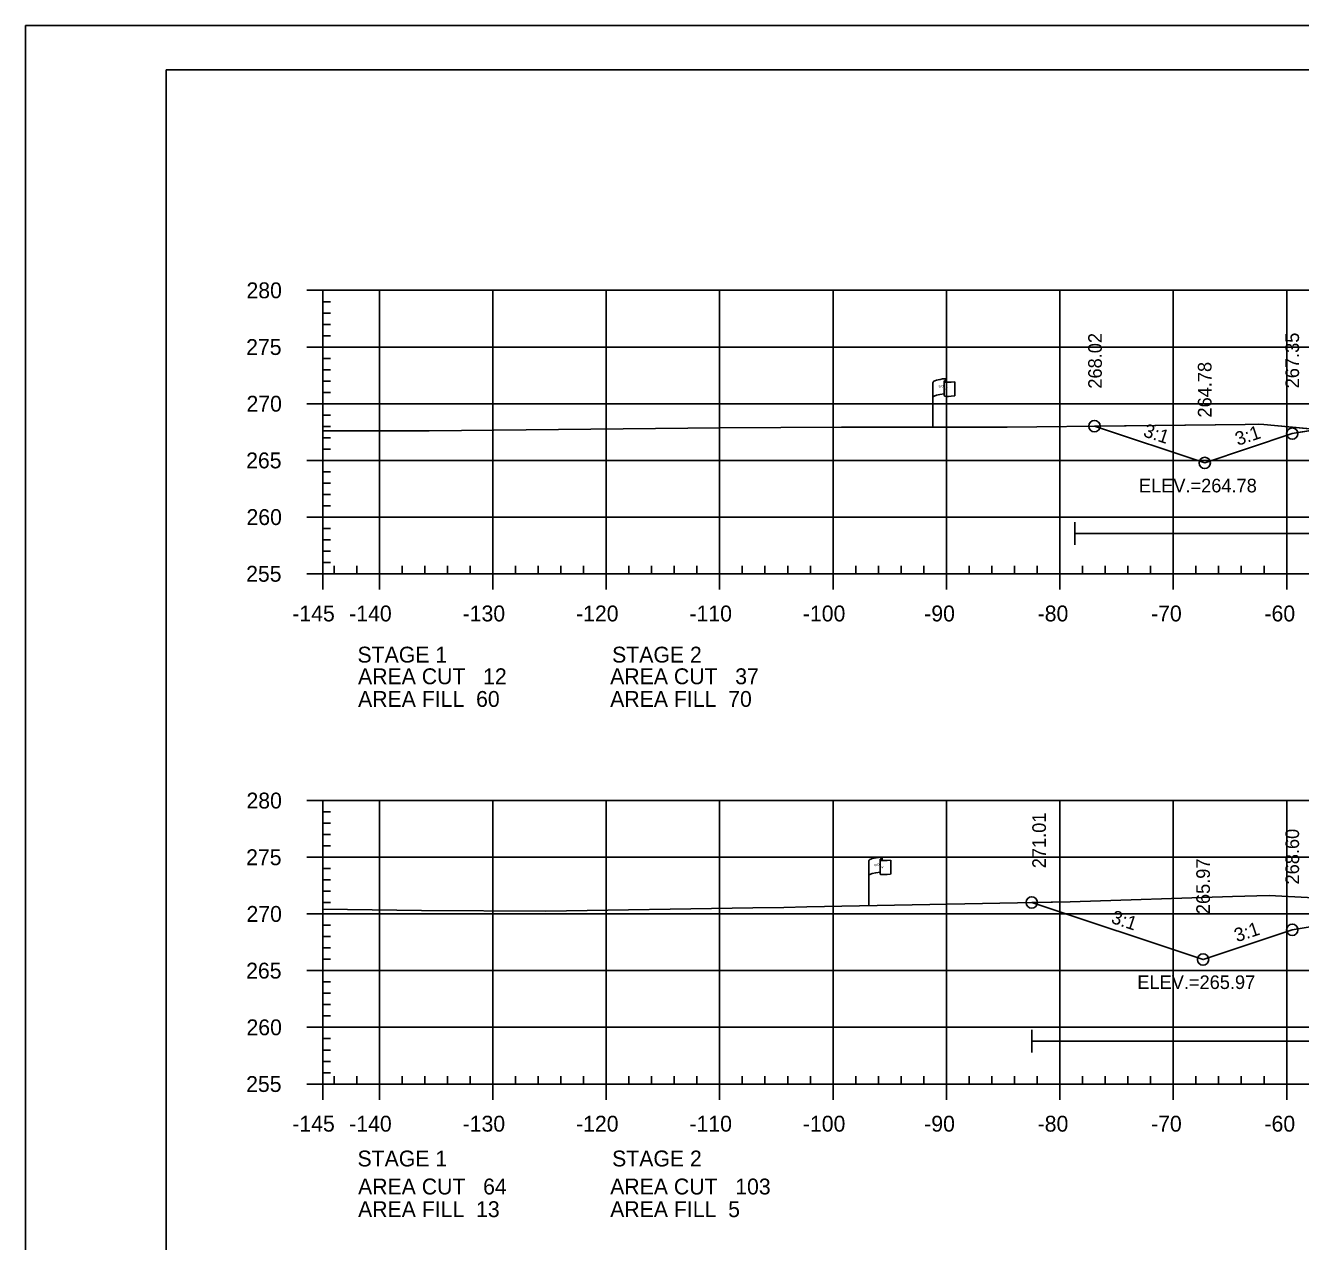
# Model space of a CAD drawing. Extents: x 1365647 to 1367999, y 387113 to 400173.
# Drawn here: x 1365723.7 to 1365836.1, y 388972.2 to 389079.4 of the extents above; entities that cross this region are included whole.
import ezdxf

# ---------------------------------------------------------------- set-up
doc = ezdxf.new("R2010")
doc.units = 0
for name, color, linetype in [('E_Existing ROW', 7, 'Continuous'), ('R_Axis', 7, 'Continuous'), ('R_Axis Annot', 7, 'Continuous'), ('R_Border', 7, 'Continuous'), ('R_Border Notes', 7, 'Continuous'), ('R_Contours', 7, 'Continuous'), ('R_Exist Surface', 7, 'Continuous'), ('R_Fin Surface', 7, 'Continuous'), ('R_Fin Surface Annot', 7, 'Continuous'), ('R_Grid', 7, 'Continuous'), ('R_No Plot', 7, 'Continuous'), ('R_Proposed Const Limits', 7, 'Continuous'), ('R_Water', 7, 'Continuous')]:
    doc.layers.add(name, color=color, linetype=linetype)

msp = doc.modelspace()

# ---------------------------------------------------------------- linework, layer by layer
at = {"layer": 'E_Existing ROW'}
for p, q in [((1365803.7, 389044.01), (1365803.7, 389047.96)), ((1365804.7, 389048.05), (1365804.7, 389048.04)), ((1365804.7, 389048.04), (1365804.7, 389046.81)), ((1365804.87, 389048.21), (1365804.87, 389047.97)), ((1365805.64, 389048.01), (1365805.64, 389046.77)), ((1365799.04, 389005.86), (1365799.04, 389005.85)), ((1365799.04, 389005.85), (1365799.04, 389004.62)), ((1365799.21, 389006.02), (1365799.21, 389005.78)), ((1365799.98, 389005.82), (1365799.98, 389004.58)), ((1365798.04, 389001.82), (1365798.04, 389005.77))]:
    msp.add_line(p, q, dxfattribs=at)
for centre, radius, start, end in [((1365804.78, 389048.05), 0.078, 88.6458, 274.2828), ((1365804.79, 389048.21), 0.0783, 263.0712, 93.9564), ((1365804.78, 389046.81), 0.0783, 180, 273.9564), ((1365799.12, 389005.86), 0.078, 88.6458, 274.2828), ((1365799.13, 389006.02), 0.0783, 263.0712, 93.9564), ((1365799.12, 389004.62), 0.0783, 180, 273.9564)]:
    msp.add_arc(centre, radius, start, end, dxfattribs=at)
for centre, major_axis, ratio, start_param, end_param in [((1365805.29, 389048), (-1.58, -0.04), 0.19887, 5.030368, 6.283185), ((1365805.99, 389048.12), (-1.23, -0.13), 0.052933, 0.159456, 1.268315), ((1365805.28, 389046.68), (-1.58, -0.04), 0.19887, 5.083035, 6.194897), ((1365805.99, 389046.87), (-1.23, -0.13), 0.052933, 0.159456, 1.268315), ((1365799.63, 389005.81), (-1.58, -0.04), 0.19887, 5.030368, 6.283185), ((1365800.33, 389005.93), (-1.23, -0.13), 0.052933, 0.159456, 1.268315), ((1365799.62, 389004.49), (-1.58, -0.04), 0.19887, 5.083035, 6.194897), ((1365800.33, 389004.69), (-1.23, -0.13), 0.052933, 0.159456, 1.268315)]:
    msp.add_ellipse(centre, major_axis=major_axis, ratio=ratio, start_param=start_param, end_param=end_param, dxfattribs=at)
at = {"layer": 'R_Axis'}
for p, q in [((1365748.49, 389056.08), (1365749.89, 389056.08)), ((1365749.89, 389031.08), (1365749.89, 389056.08)), ((1365749.89, 389055.08), (1365750.59, 389055.08)), ((1365749.89, 389054.08), (1365750.59, 389054.08)), ((1365749.89, 389053.08), (1365750.59, 389053.08)), ((1365749.89, 389052.08), (1365750.59, 389052.08)), ((1365748.49, 389051.08), (1365749.89, 389051.08)), ((1365749.89, 389050.08), (1365750.59, 389050.08)), ((1365749.89, 389049.08), (1365750.59, 389049.08)), ((1365749.89, 389048.08), (1365750.59, 389048.08)), ((1365749.89, 389047.08), (1365750.59, 389047.08)), ((1365748.49, 389046.08), (1365749.89, 389046.08)), ((1365749.89, 389045.08), (1365750.59, 389045.08)), ((1365749.89, 389044.08), (1365750.59, 389044.08)), ((1365749.89, 389043.08), (1365750.59, 389043.08)), ((1365749.89, 389042.08), (1365750.59, 389042.08)), ((1365748.49, 389041.08), (1365749.89, 389041.08)), ((1365749.89, 389040.08), (1365750.59, 389040.08)), ((1365749.89, 389039.08), (1365750.59, 389039.08)), ((1365749.89, 389038.08), (1365750.59, 389038.08)), ((1365749.89, 389037.08), (1365750.59, 389037.08)), ((1365748.49, 389036.08), (1365749.89, 389036.08)), ((1365749.89, 389035.08), (1365750.59, 389035.08)), ((1365749.89, 389034.08), (1365750.59, 389034.08)), ((1365749.89, 389033.08), (1365750.59, 389033.08)), ((1365749.89, 389032.08), (1365750.59, 389032.08)), ((1365749.89, 389031.08), (1365749.89, 389031.78)), ((1365750.89, 389031.08), (1365750.89, 389031.78)), ((1365752.89, 389031.08), (1365752.89, 389031.78)), ((1365756.89, 389031.08), (1365756.89, 389031.78)), ((1365758.89, 389031.08), (1365758.89, 389031.78)), ((1365760.89, 389031.08), (1365760.89, 389031.78)), ((1365762.89, 389031.08), (1365762.89, 389031.78)), ((1365766.89, 389031.08), (1365766.89, 389031.78)), ((1365768.89, 389031.08), (1365768.89, 389031.78)), ((1365770.89, 389031.08), (1365770.89, 389031.78)), ((1365772.89, 389031.08), (1365772.89, 389031.78)), ((1365776.89, 389031.08), (1365776.89, 389031.78)), ((1365778.89, 389031.08), (1365778.89, 389031.78)), ((1365780.89, 389031.08), (1365780.89, 389031.78)), ((1365782.89, 389031.08), (1365782.89, 389031.78)), ((1365786.89, 389031.08), (1365786.89, 389031.78)), ((1365788.89, 389031.08), (1365788.89, 389031.78)), ((1365790.89, 389031.08), (1365790.89, 389031.78)), ((1365792.89, 389031.08), (1365792.89, 389031.78)), ((1365796.89, 389031.08), (1365796.89, 389031.78)), ((1365798.89, 389031.08), (1365798.89, 389031.78)), ((1365800.89, 389031.08), (1365800.89, 389031.78)), ((1365802.89, 389031.08), (1365802.89, 389031.78)), ((1365806.89, 389031.08), (1365806.89, 389031.78)), ((1365808.89, 389031.08), (1365808.89, 389031.78)), ((1365810.89, 389031.08), (1365810.89, 389031.78)), ((1365812.89, 389031.08), (1365812.89, 389031.78)), ((1365816.89, 389031.08), (1365816.89, 389031.78)), ((1365818.89, 389031.08), (1365818.89, 389031.78)), ((1365820.89, 389031.08), (1365820.89, 389031.78)), ((1365822.89, 389031.08), (1365822.89, 389031.78)), ((1365826.89, 389031.08), (1365826.89, 389031.78)), ((1365828.89, 389031.08), (1365828.89, 389031.78)), ((1365830.89, 389031.08), (1365830.89, 389031.78)), ((1365832.89, 389031.08), (1365832.89, 389031.78)), ((1365748.49, 389031.08), (1365749.89, 389031.08)), ((1365749.89, 389031.08), (1366039.89, 389031.08)), ((1365749.89, 389029.68), (1365749.89, 389031.08)), ((1365754.89, 389029.68), (1365754.89, 389031.08)), ((1365764.89, 389029.68), (1365764.89, 389031.08)), ((1365774.89, 389029.68), (1365774.89, 389031.08)), ((1365784.89, 389029.68), (1365784.89, 389031.08)), ((1365794.89, 389029.68), (1365794.89, 389031.08)), ((1365804.89, 389029.68), (1365804.89, 389031.08)), ((1365814.89, 389029.68), (1365814.89, 389031.08)), ((1365824.89, 389029.68), (1365824.89, 389031.08)), ((1365834.89, 389029.68), (1365834.89, 389031.08)), ((1365748.49, 389011.08), (1365749.89, 389011.08)), ((1365749.89, 388986.08), (1365749.89, 389011.08)), ((1365749.89, 389010.08), (1365750.59, 389010.08)), ((1365749.89, 389009.08), (1365750.59, 389009.08)), ((1365749.89, 389008.08), (1365750.59, 389008.08)), ((1365749.89, 389007.08), (1365750.59, 389007.08)), ((1365748.49, 389006.08), (1365749.89, 389006.08)), ((1365749.89, 389005.08), (1365750.59, 389005.08)), ((1365749.89, 389004.08), (1365750.59, 389004.08)), ((1365749.89, 389003.08), (1365750.59, 389003.08)), ((1365749.89, 389002.08), (1365750.59, 389002.08)), ((1365748.49, 389001.08), (1365749.89, 389001.08)), ((1365749.89, 389000.08), (1365750.59, 389000.08)), ((1365749.89, 388999.08), (1365750.59, 388999.08)), ((1365749.89, 388998.08), (1365750.59, 388998.08)), ((1365749.89, 388997.08), (1365750.59, 388997.08)), ((1365748.49, 388996.08), (1365749.89, 388996.08)), ((1365749.89, 388995.08), (1365750.59, 388995.08)), ((1365749.89, 388994.08), (1365750.59, 388994.08)), ((1365749.89, 388993.08), (1365750.59, 388993.08)), ((1365749.89, 388992.08), (1365750.59, 388992.08)), ((1365748.49, 388991.08), (1365749.89, 388991.08)), ((1365749.89, 388990.08), (1365750.59, 388990.08)), ((1365749.89, 388989.08), (1365750.59, 388989.08)), ((1365749.89, 388988.08), (1365750.59, 388988.08)), ((1365749.89, 388987.08), (1365750.59, 388987.08)), ((1365749.89, 388986.08), (1365749.89, 388986.78)), ((1365750.89, 388986.08), (1365750.89, 388986.78)), ((1365752.89, 388986.08), (1365752.89, 388986.78)), ((1365756.89, 388986.08), (1365756.89, 388986.78)), ((1365758.89, 388986.08), (1365758.89, 388986.78)), ((1365760.89, 388986.08), (1365760.89, 388986.78)), ((1365762.89, 388986.08), (1365762.89, 388986.78)), ((1365766.89, 388986.08), (1365766.89, 388986.78)), ((1365768.89, 388986.08), (1365768.89, 388986.78)), ((1365770.89, 388986.08), (1365770.89, 388986.78)), ((1365772.89, 388986.08), (1365772.89, 388986.78)), ((1365776.89, 388986.08), (1365776.89, 388986.78)), ((1365778.89, 388986.08), (1365778.89, 388986.78)), ((1365780.89, 388986.08), (1365780.89, 388986.78)), ((1365782.89, 388986.08), (1365782.89, 388986.78)), ((1365786.89, 388986.08), (1365786.89, 388986.78)), ((1365788.89, 388986.08), (1365788.89, 388986.78)), ((1365790.89, 388986.08), (1365790.89, 388986.78)), ((1365792.89, 388986.08), (1365792.89, 388986.78)), ((1365796.89, 388986.08), (1365796.89, 388986.78)), ((1365798.89, 388986.08), (1365798.89, 388986.78)), ((1365800.89, 388986.08), (1365800.89, 388986.78)), ((1365802.89, 388986.08), (1365802.89, 388986.78)), ((1365806.89, 388986.08), (1365806.89, 388986.78)), ((1365808.89, 388986.08), (1365808.89, 388986.78)), ((1365810.89, 388986.08), (1365810.89, 388986.78)), ((1365812.89, 388986.08), (1365812.89, 388986.78)), ((1365816.89, 388986.08), (1365816.89, 388986.78)), ((1365818.89, 388986.08), (1365818.89, 388986.78)), ((1365820.89, 388986.08), (1365820.89, 388986.78)), ((1365822.89, 388986.08), (1365822.89, 388986.78)), ((1365826.89, 388986.08), (1365826.89, 388986.78)), ((1365828.89, 388986.08), (1365828.89, 388986.78)), ((1365830.89, 388986.08), (1365830.89, 388986.78)), ((1365832.89, 388986.08), (1365832.89, 388986.78)), ((1365748.49, 388986.08), (1365749.89, 388986.08)), ((1365749.89, 388986.08), (1366039.89, 388986.08)), ((1365749.89, 388984.68), (1365749.89, 388986.08)), ((1365754.89, 388984.68), (1365754.89, 388986.08)), ((1365764.89, 388984.68), (1365764.89, 388986.08)), ((1365774.89, 388984.68), (1365774.89, 388986.08)), ((1365784.89, 388984.68), (1365784.89, 388986.08)), ((1365794.89, 388984.68), (1365794.89, 388986.08)), ((1365804.89, 388984.68), (1365804.89, 388986.08)), ((1365814.89, 388984.68), (1365814.89, 388986.08)), ((1365824.89, 388984.68), (1365824.89, 388986.08)), ((1365834.89, 388984.68), (1365834.89, 388986.08))]:
    msp.add_line(p, q, dxfattribs=at)
at = {"layer": 'R_Border'}
for p, q in [((1365736.09, 389075.54), (1366052.27, 389075.54)), ((1365736.09, 388870.08), (1365736.09, 389075.54))]:
    msp.add_line(p, q, dxfattribs=at)
at = {"layer": 'R_Contours'}
for points in [[(1365817.94, 389044.1), (1365831.22, 389044.26), (1365832.44, 389044.28), (1365832.87, 389044.24), (1365837.62, 389043.81), (1365835.38, 389043.44), (1365827.66, 389040.86)], [(1365812.41, 389002.09), (1365815.79, 389002.16), (1365830.1, 389002.61), (1365833.34, 389002.7), (1365836.73, 389002.54), (1365842.58, 389002.26), (1365847.19, 389001.96), (1365848.62, 389001.83), (1365848.26, 389001.82), (1365835.38, 388999.68), (1365827.52, 388997.06)]]:
    msp.add_lwpolyline(points, close=True, dxfattribs=at)
at = {"layer": 'R_Exist Surface'}
for points in [[(1365749.89, 389043.68), (1365757.81, 389043.69), (1365758.62, 389043.69), (1365759.27, 389043.69), (1365784.93, 389043.95), (1365795.65, 389044), (1365810.23, 389044.01), (1365831.22, 389044.26), (1365832.44, 389044.28), (1365832.87, 389044.24), (1365837.85, 389043.79)], [(1365749.89, 389001.51), (1365758.59, 389001.38), (1365769.56, 389001.33), (1365787.81, 389001.62), (1365790.55, 389001.66), (1365792.57, 389001.71), (1365815.79, 389002.16), (1365830.1, 389002.61), (1365833.34, 389002.7), (1365836.73, 389002.54)]]:
    msp.add_lwpolyline(points, dxfattribs=at)
at = {"layer": 'R_Fin Surface'}
for points in [[(1365817.94, 389044.1), (1365827.66, 389040.86), (1365835.38, 389043.44), (1365848.26, 389045.58), (1365857.38, 389047.1), (1365863.38, 389047.34), (1365865.38, 389047.38), (1365894.88, 389047.97), (1365924.38, 389047.38), (1365926.38, 389047.34), (1365932.38, 389047.1), (1365941.51, 389045.58), (1365954.38, 389043.44), (1365956.7, 389042.67), (1365961.07, 389044.12)], [(1365812.41, 389002.09), (1365827.52, 388997.06), (1365835.38, 388999.68), (1365848.26, 389001.82), (1365857.38, 389003.35), (1365863.38, 389003.59), (1365865.38, 389003.63), (1365894.88, 389004.22), (1365924.38, 389003.63), (1365926.38, 389003.59), (1365932.38, 389003.35), (1365941.51, 389001.82), (1365954.38, 388999.68), (1365955.49, 388999.31), (1365967.98, 389003.48)]]:
    msp.add_lwpolyline(points, dxfattribs=at)
at = {"layer": 'R_Grid'}
for p, q in [((1365749.89, 389056.08), (1366039.89, 389056.08)), ((1365749.89, 389031.08), (1365749.89, 389056.08)), ((1365754.89, 389031.08), (1365754.89, 389056.08)), ((1365764.89, 389031.08), (1365764.89, 389056.08)), ((1365774.89, 389031.08), (1365774.89, 389056.08)), ((1365784.89, 389031.08), (1365784.89, 389056.08)), ((1365794.89, 389031.08), (1365794.89, 389056.08)), ((1365804.89, 389031.08), (1365804.89, 389056.08)), ((1365814.89, 389031.08), (1365814.89, 389056.08)), ((1365824.89, 389031.08), (1365824.89, 389056.08)), ((1365834.89, 389031.08), (1365834.89, 389056.08)), ((1365749.89, 389051.08), (1366039.89, 389051.08)), ((1365749.89, 389046.08), (1366039.89, 389046.08)), ((1365749.89, 389041.08), (1366039.89, 389041.08)), ((1365749.89, 389036.08), (1366039.89, 389036.08)), ((1365749.89, 389031.08), (1366039.89, 389031.08)), ((1365749.89, 389011.08), (1366039.89, 389011.08)), ((1365749.89, 388986.08), (1365749.89, 389011.08)), ((1365754.89, 388986.08), (1365754.89, 389011.08)), ((1365764.89, 388986.08), (1365764.89, 389011.08)), ((1365774.89, 388986.08), (1365774.89, 389011.08)), ((1365784.89, 388986.08), (1365784.89, 389011.08)), ((1365794.89, 388986.08), (1365794.89, 389011.08)), ((1365804.89, 388986.08), (1365804.89, 389011.08)), ((1365814.89, 388986.08), (1365814.89, 389011.08)), ((1365824.89, 388986.08), (1365824.89, 389011.08)), ((1365834.89, 388986.08), (1365834.89, 389011.08)), ((1365749.89, 389006.08), (1366039.89, 389006.08)), ((1365749.89, 389001.08), (1366039.89, 389001.08)), ((1365749.89, 388996.08), (1366039.89, 388996.08)), ((1365749.89, 388991.08), (1366039.89, 388991.08)), ((1365749.89, 388986.08), (1366039.89, 388986.08))]:
    msp.add_line(p, q, dxfattribs=at)
at = {"layer": 'R_No Plot'}
msp.add_line((1365723.69, 389079.44), (1366057.03, 389079.44), dxfattribs=at)
msp.add_lwpolyline([(1365723.69, 389079.44), (1366057.03, 389079.44), (1366057.03, 388866.1), (1365723.69, 388866.1)], close=True, dxfattribs=at)
for centre in [(1365817.94, 389044.1), (1365817.94, 389044.1), (1365835.38, 389043.44), (1365835.38, 389043.44), (1365835.38, 389043.44), (1365835.38, 389043.44), (1365835.38, 389043.44), (1365827.66, 389040.86), (1365827.66, 389040.86), (1365812.41, 389002.09), (1365812.41, 389002.09), (1365835.38, 388999.68), (1365835.38, 388999.68), (1365835.38, 388999.68), (1365835.38, 388999.68), (1365835.38, 388999.68), (1365827.52, 388997.06), (1365827.52, 388997.06)]:
    msp.add_circle(centre, 0.5, dxfattribs=at)
at = {"layer": 'R_Proposed Const Limits'}
for points in [[(1365827.66, 389040.86), (1365817.94, 389044.1)], [(1365827.52, 388997.06), (1365812.41, 389002.09)]]:
    msp.add_lwpolyline(points, dxfattribs=at)
at = {"layer": 'R_Water'}
for p, q in [((1365816.21, 389033.62), (1365816.21, 389035.62)), ((1365816.21, 389034.62), (1365882.85, 389034.62)), ((1365812.41, 388988.86), (1365812.41, 388990.86)), ((1365812.41, 388989.86), (1365883.09, 388989.86))]:
    msp.add_line(p, q, dxfattribs=at)

# ---------------------------------------------------------------- texts
at = {"layer": 'E_Existing ROW'}
for s, height, rotation, p in [('R ', 0.2, 9.9884, (1365804.22, 389047.46)), (' O', 0.2, 9.9884, (1365804.37, 389047.5)), ('W', 0.2, 351.1788, (1365804.7, 389047.33)), ('DWB 11-9-07', 0.001, 90, (1365804.87, 389047.97)), ('DWB 11-9-07', 0.001, 5.0717, (1365805.63, 389046.77)), ('DWB 11-9-07', 0.001, 90, (1365803.7, 389044.01)), ('R ', 0.2, 9.9884, (1365798.56, 389005.27)), (' O', 0.2, 9.9884, (1365798.71, 389005.31)), ('W', 0.2, 351.1788, (1365799.04, 389005.14)), ('DWB 11-9-07', 0.001, 90, (1365799.21, 389005.78)), ('DWB 11-9-07', 0.001, 5.0717, (1365799.97, 389004.58)), ('DWB 11-9-07', 0.001, 90, (1365798.04, 389001.82))]:
    msp.add_text(s, height=height, rotation=rotation, dxfattribs=at).set_placement(p)
at = {"layer": 'R_Axis Annot'}
for s, p in [('280', (1365743.17, 389055.38)), ('275', (1365743.14, 389050.38)), ('270', (1365743.17, 389045.38)), ('265', (1365743.14, 389040.38)), ('260', (1365743.17, 389035.38)), ('255', (1365743.14, 389030.38)), ('-145', (1365747.21, 389026.88)), ('-140', (1365752.23, 389026.88)), ('-130', (1365762.23, 389026.88)), ('-120', (1365772.23, 389026.88)), ('-110', (1365782.23, 389026.88)), ('-100', (1365792.23, 389026.88)), ('-90', (1365802.93, 389026.88)), ('-80', (1365812.93, 389026.88)), ('-70', (1365822.93, 389026.88)), ('-60', (1365832.93, 389026.88)), ('STAGE 1', (1365752.96, 389023.25)), ('STAGE 2', (1365775.41, 389023.25)), ('AREA CUT   12', (1365753.01, 389021.34)), ('AREA CUT   37', (1365775.24, 389021.34)), ('AREA FILL  60', (1365753.01, 389019.34)), ('AREA FILL  70', (1365775.24, 389019.34)), ('280', (1365743.17, 389010.38)), ('275', (1365743.14, 389005.38)), ('270', (1365743.17, 389000.38)), ('265', (1365743.14, 388995.38)), ('260', (1365743.17, 388990.38)), ('255', (1365743.14, 388985.38)), ('-140', (1365752.23, 388981.88)), ('-130', (1365762.23, 388981.88)), ('-120', (1365772.23, 388981.88)), ('-110', (1365782.23, 388981.88)), ('-100', (1365792.23, 388981.88)), ('-90', (1365802.93, 388981.88)), ('-80', (1365812.93, 388981.88)), ('-70', (1365822.93, 388981.88)), ('-60', (1365832.93, 388981.88)), ('-145', (1365747.21, 388981.88)), ('STAGE 1', (1365752.96, 388978.81)), ('STAGE 2', (1365775.41, 388978.81)), ('AREA CUT   64', (1365753.01, 388976.34)), ('AREA CUT   103', (1365775.24, 388976.34)), ('AREA FILL  13', (1365753.01, 388974.34)), ('AREA FILL  5', (1365775.24, 388974.34))]:
    msp.add_text(s, height=1.4, dxfattribs=at).set_placement(p)
at = {"layer": 'R_Border Notes'}
for s, p in [('ELEV.=264.78', (1365821.86, 389038.26)), ('ELEV.=265.97', (1365821.72, 388994.46))]:
    msp.add_text(s, height=1.2, dxfattribs=at).set_placement(p)
at = {"layer": 'R_Fin Surface Annot'}
for s, rotation, p in [('268.02', 90, (1365818.59, 389047.41)), ('267.35', 90, (1365835.98, 389047.44)), ('264.78', 90, (1365828.26, 389044.86)), ('3:1', 341.5651, (1365822.17, 389043.22)), ('3:1', 18.4349, (1365830.58, 389042.36)), ('271.01', 90, (1365813.66, 389005.11)), ('268.60', 90, (1365835.98, 389003.68)), ('268.60', 90, (1365835.98, 389003.68)), ('268.60', 90, (1365835.98, 389003.68)), ('265.97', 90, (1365828.12, 389001.06)), ('3:1', 341.5651, (1365819.33, 389000.31)), ('3:1', 18.4349, (1365830.5, 388998.58))]:
    msp.add_text(s, height=1.2, rotation=rotation, dxfattribs=at).set_placement(p)

doc.saveas('drawing.dxf')
